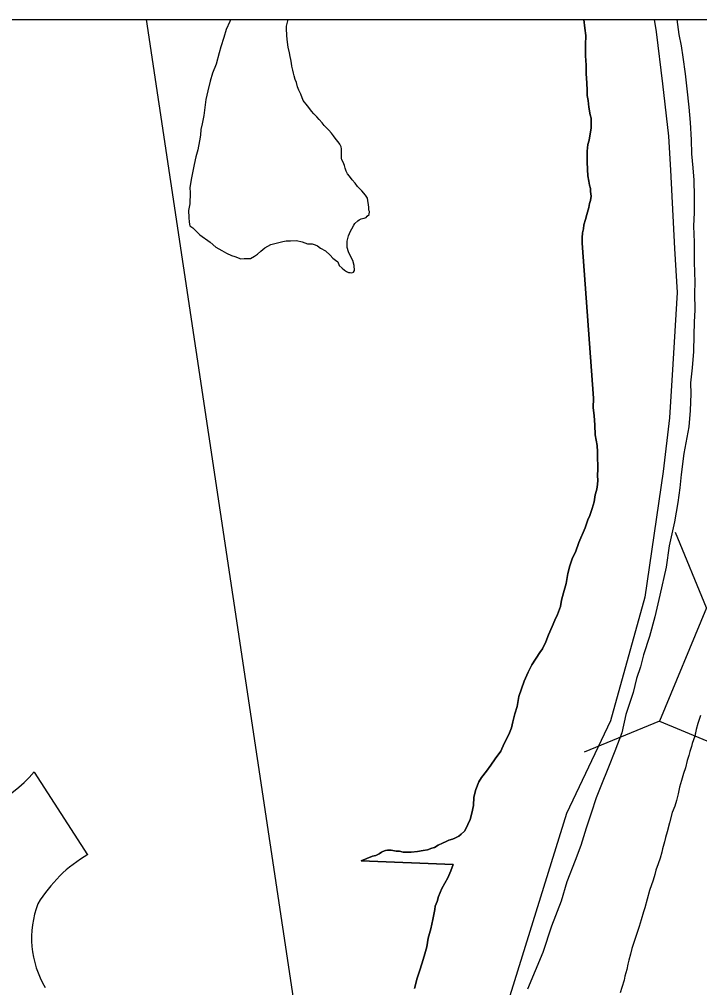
# Model space of a CAD drawing. Extents: x 1370567 to 1373900, y 377514 to 379648.
# Drawn here: x 1370760.15 to 1370782.14, y 379521.23 to 379552.54 of the extents above; entities that cross this region are included whole.
import ezdxf

# ---------------------------------------------------------------- set-up
doc = ezdxf.new("R2010")
doc.units = 0
doc.layers.add('Default', color=7, linetype='Continuous')
doc.layers.add('Survey Symbols', color=7, linetype='Continuous')

msp = doc.modelspace()

# ---------------------------------------------------------------- linework, layer by layer
at = {"layer": 'Default'}
for p, q in [((1370782.362, 379533.507), (1370781.355, 379535.947)), ((1370780.842, 379529.85), (1370778.402, 379528.843)), ((1370760.619, 379528.203), (1370762.35, 379525.527))]:
    msp.add_line(p, q, dxfattribs=at)
for points in [[(1370769.913, 379505.045), (1370770.036, 379505.314), (1370770.173, 379505.645), (1370770.33, 379505.986), (1370770.458, 379506.328), (1370770.665, 379506.66), (1370770.754, 379506.81), (1370771.06, 379507.253), (1370764.255, 379552.541)], [(1370767.791, 379497.938), (1370768.911, 379502.182), (1370768.899, 379502.412), (1370768.958, 379502.563), (1370769.106, 379502.754), (1370769.255, 379502.915), (1370769.364, 379503.066), (1370769.432, 379503.237), (1370769.451, 379503.397), (1370769.46, 379503.608), (1370769.468, 379503.768), (1370769.497, 379503.898), (1370769.546, 379504.099), (1370769.624, 379504.35), (1370769.81, 379504.771), (1370769.898, 379505.012), (1370770.036, 379505.314), (1370770.173, 379505.645), (1370770.33, 379505.986), (1370770.458, 379506.328), (1370770.665, 379506.66), (1370770.754, 379506.81), (1370771.06, 379507.253), (1370764.255, 379552.541)], [(1370766.977, 379552.541), (1370766.946, 379552.471), (1370766.829, 379552.209), (1370766.751, 379551.959), (1370766.664, 379551.648), (1370766.605, 379551.457), (1370766.508, 379551.096), (1370766.391, 379550.805), (1370766.313, 379550.544), (1370766.236, 379550.234), (1370766.178, 379549.953), (1370766.112, 379549.432), (1370766.055, 379549.162), (1370766.016, 379548.981), (1370765.998, 379548.801), (1370765.969, 379548.611), (1370765.912, 379548.32), (1370765.854, 379548.1), (1370765.796, 379547.849), (1370765.709, 379547.418), (1370765.662, 379547.108), (1370765.673, 379546.928), (1370765.656, 379546.577), (1370765.618, 379546.357), (1370765.62, 379546.137), (1370765.631, 379545.987), (1370765.652, 379545.867), (1370765.752, 379545.798), (1370765.983, 379545.57), (1370766.314, 379545.332), (1370766.495, 379545.174), (1370766.695, 379545.065), (1370766.846, 379544.976), (1370767.006, 379544.908), (1370767.116, 379544.869), (1370767.306, 379544.8), (1370767.415, 379544.811), (1370767.515, 379544.812), (1370767.615, 379544.813), (1370767.744, 379544.884), (1370767.843, 379544.945), (1370767.952, 379545.045)], [(1370766.977, 379552.541), (1370766.946, 379552.471), (1370766.829, 379552.209), (1370766.751, 379551.959), (1370766.664, 379551.648), (1370766.605, 379551.457), (1370766.508, 379551.096), (1370766.391, 379550.805), (1370766.313, 379550.544), (1370766.236, 379550.234), (1370766.178, 379549.953), (1370766.112, 379549.432), (1370766.055, 379549.162), (1370766.016, 379548.981), (1370765.998, 379548.801), (1370765.969, 379548.611), (1370765.912, 379548.32), (1370765.854, 379548.1), (1370765.796, 379547.849), (1370765.709, 379547.418), (1370765.662, 379547.108), (1370765.673, 379546.928), (1370765.656, 379546.577), (1370765.618, 379546.357), (1370765.62, 379546.137), (1370765.631, 379545.987), (1370765.652, 379545.867), (1370765.752, 379545.798), (1370765.983, 379545.57), (1370766.314, 379545.332), (1370766.495, 379545.174), (1370766.695, 379545.065), (1370766.846, 379544.976), (1370767.006, 379544.908), (1370767.116, 379544.869), (1370767.306, 379544.8), (1370767.415, 379544.811), (1370767.515, 379544.812), (1370767.615, 379544.813), (1370767.744, 379544.884), (1370767.843, 379544.945), (1370767.952, 379545.045)], [(1370780.674, 379552.541), (1370780.735, 379552.137), (1370780.935, 379550.452), (1370781.135, 379548.767), (1370781.193, 379547.661), (1370781.332, 379545.131), (1370781.412, 379543.709), (1370781.273, 379541.393), (1370781.168, 379539.655), (1370780.964, 379537.924), (1370780.373, 379533.852), (1370779.258, 379529.863), (1370778.548, 379528.363), (1370777.837, 379526.863), (1370775.655, 379519.855), (1370771.49, 379508.864), (1370771.643, 379503.843), (1370770.839, 379502.77), (1370767.744, 379498.377), (1370767.011, 379497.329), (1370766.866, 379496.898), (1370766.614, 379495.476), (1370766.507, 379494.484)], [(1370771.442, 379546.465), (1370771.4, 379546.755), (1370771.339, 379546.854), (1370771.219, 379546.993), (1370771.138, 379547.073), (1370771.078, 379547.142), (1370771.007, 379547.242), (1370770.907, 379547.351), (1370770.816, 379547.47), (1370770.755, 379547.55), (1370770.715, 379547.629), (1370770.674, 379547.729), (1370770.654, 379547.819), (1370770.613, 379547.929), (1370770.572, 379547.998), (1370770.562, 379548.048), (1370770.561, 379548.138), (1370770.56, 379548.238), (1370770.56, 379548.298), (1370770.56, 379548.358), (1370770.549, 379548.418), (1370770.539, 379548.438), (1370770.508, 379548.508), (1370770.458, 379548.578), (1370770.388, 379548.657), (1370770.307, 379548.776), (1370770.236, 379548.866), (1370770.146, 379548.955), (1370770.075, 379549.035), (1370769.995, 379549.114), (1370769.935, 379549.194), (1370769.834, 379549.303), (1370769.763, 379549.392), (1370769.663, 379549.492), (1370769.592, 379549.571), (1370769.502, 379549.69), (1370769.461, 379549.75), (1370769.32, 379549.919), (1370769.249, 379550.118), (1370769.178, 379550.248), (1370769.137, 379550.358), (1370769.106, 379550.497), (1370769.066, 379550.597), (1370769.035, 379550.717), (1370769.004, 379550.797), (1370768.984, 379550.897), (1370768.953, 379551.026), (1370768.942, 379551.126), (1370768.921, 379551.246), (1370768.9, 379551.336), (1370768.879, 379551.456), (1370768.838, 379551.646), (1370768.817, 379551.806), (1370768.806, 379551.906), (1370768.795, 379552.016), (1370768.795, 379552.086), (1370768.784, 379552.185), (1370768.783, 379552.266), (1370768.783, 379552.326), (1370768.802, 379552.406), (1370768.821, 379552.496), (1370768.821, 379552.541)], [(1370771.442, 379546.465), (1370771.4, 379546.755), (1370771.339, 379546.854), (1370771.219, 379546.993), (1370771.138, 379547.073), (1370771.078, 379547.142), (1370771.007, 379547.242), (1370770.907, 379547.351), (1370770.816, 379547.47), (1370770.755, 379547.55), (1370770.715, 379547.629), (1370770.674, 379547.729), (1370770.654, 379547.819), (1370770.613, 379547.929), (1370770.572, 379547.998), (1370770.562, 379548.048), (1370770.561, 379548.138), (1370770.56, 379548.238), (1370770.56, 379548.298), (1370770.56, 379548.358), (1370770.549, 379548.418), (1370770.539, 379548.438), (1370770.508, 379548.508), (1370770.458, 379548.578), (1370770.388, 379548.657), (1370770.307, 379548.776), (1370770.236, 379548.866), (1370770.146, 379548.955), (1370770.075, 379549.035), (1370769.995, 379549.114), (1370769.935, 379549.194), (1370769.834, 379549.303), (1370769.763, 379549.392), (1370769.663, 379549.492), (1370769.592, 379549.571), (1370769.502, 379549.69), (1370769.461, 379549.75), (1370769.32, 379549.919), (1370769.249, 379550.118), (1370769.178, 379550.248), (1370769.137, 379550.358), (1370769.106, 379550.497), (1370769.066, 379550.597), (1370769.035, 379550.717), (1370769.004, 379550.797), (1370768.984, 379550.897), (1370768.953, 379551.026), (1370768.942, 379551.126), (1370768.921, 379551.246), (1370768.9, 379551.336), (1370768.879, 379551.456), (1370768.838, 379551.646), (1370768.817, 379551.806), (1370768.806, 379551.906), (1370768.795, 379552.016), (1370768.795, 379552.086), (1370768.784, 379552.185), (1370768.783, 379552.266), (1370768.783, 379552.326), (1370768.802, 379552.406), (1370768.821, 379552.496), (1370768.821, 379552.541)], [(1370778.767, 379537.161), (1370778.805, 379537.301), (1370778.825, 379537.411), (1370778.853, 379537.622), (1370778.841, 379537.802), (1370778.85, 379537.982), (1370778.849, 379538.132), (1370778.837, 379538.332), (1370778.836, 379538.552), (1370778.824, 379538.762), (1370778.761, 379539.102), (1370778.749, 379539.422), (1370778.727, 379539.732), (1370778.695, 379539.981), (1370778.712, 379540.292), (1370778.344, 379545.301), (1370778.342, 379545.481), (1370778.351, 379545.641), (1370778.38, 379545.771), (1370778.399, 379545.902), (1370778.447, 379546.072), (1370778.496, 379546.233), (1370778.554, 379546.463), (1370778.583, 379546.583), (1370778.612, 379546.684), (1370778.631, 379546.824), (1370778.61, 379546.974), (1370778.609, 379547.074), (1370778.578, 379547.184), (1370778.557, 379547.304), (1370778.526, 379547.483), (1370778.515, 379547.683), (1370778.503, 379547.933), (1370778.501, 379548.134), (1370778.5, 379548.274), (1370778.528, 379548.494), (1370778.567, 379548.634), (1370778.605, 379548.835), (1370778.634, 379549.025), (1370778.632, 379549.225), (1370778.631, 379549.345), (1370778.6, 379549.455), (1370778.559, 379549.705), (1370778.537, 379549.915), (1370778.506, 379550.084), (1370778.504, 379550.254), (1370778.493, 379550.474), (1370778.47, 379550.794), (1370778.468, 379551.065), (1370778.446, 379551.364), (1370778.453, 379551.715), (1370778.461, 379552.025), (1370778.429, 379552.255), (1370778.397, 379552.535), (1370778.396, 379552.541)], [(1370778.396, 379552.541), (1370778.397, 379552.535), (1370778.429, 379552.255), (1370778.461, 379552.025), (1370778.453, 379551.715), (1370778.446, 379551.364), (1370778.468, 379551.065), (1370778.47, 379550.794), (1370778.493, 379550.474), (1370778.504, 379550.254), (1370778.506, 379550.084), (1370778.537, 379549.915), (1370778.559, 379549.705), (1370778.6, 379549.455), (1370778.631, 379549.345), (1370778.632, 379549.225), (1370778.634, 379549.025), (1370778.605, 379548.835), (1370778.567, 379548.634), (1370778.528, 379548.494), (1370778.5, 379548.274), (1370778.501, 379548.134), (1370778.503, 379547.933), (1370778.515, 379547.683), (1370778.526, 379547.483), (1370778.557, 379547.304), (1370778.578, 379547.184), (1370778.609, 379547.074), (1370778.61, 379546.974), (1370778.631, 379546.824), (1370778.612, 379546.684), (1370778.583, 379546.583), (1370778.554, 379546.463), (1370778.496, 379546.233), (1370778.447, 379546.072), (1370778.399, 379545.902), (1370778.38, 379545.771), (1370778.351, 379545.641), (1370778.342, 379545.481), (1370778.344, 379545.301), (1370778.712, 379540.292), (1370778.695, 379539.981), (1370778.727, 379539.732), (1370778.749, 379539.422), (1370778.761, 379539.102), (1370778.824, 379538.762), (1370778.836, 379538.552), (1370778.837, 379538.332), (1370778.849, 379538.132), (1370778.85, 379537.982), (1370778.841, 379537.802), (1370778.853, 379537.622), (1370778.825, 379537.411), (1370778.805, 379537.301), (1370778.767, 379537.161)], [(1370781.402, 379552.541), (1370781.463, 379552.05), (1370781.545, 379551.69), (1370781.598, 379551.32), (1370781.672, 379550.781), (1370781.726, 379550.291)], [(1370781.402, 379552.541), (1370781.463, 379552.05), (1370781.545, 379551.69), (1370781.598, 379551.32), (1370781.672, 379550.781), (1370781.726, 379550.291)], [(1370781.726, 379550.291), (1370781.79, 379549.701), (1370781.834, 379549.201), (1370781.868, 379548.651), (1370781.882, 379548.191), (1370781.925, 379547.741), (1370781.949, 379547.341), (1370781.963, 379546.811), (1370781.967, 379546.301), (1370781.94, 379545.851), (1370781.964, 379545.341), (1370781.959, 379544.69), (1370781.984, 379544.04), (1370781.977, 379543.68), (1370781.981, 379543.15), (1370781.965, 379542.75), (1370781.958, 379542.329), (1370781.942, 379541.799), (1370781.896, 379541.268), (1370781.85, 379540.788), (1370781.853, 379540.428), (1370781.837, 379539.897), (1370781.792, 379539.367), (1370781.629, 379538.505), (1370781.544, 379537.824), (1370781.498, 379537.393), (1370781.432, 379536.913), (1370781.327, 379536.291), (1370781.153, 379535.52), (1370781.059, 379534.829), (1370780.857, 379533.927), (1370780.693, 379533.225), (1370780.518, 379532.583), (1370780.323, 379531.991), (1370780.227, 379531.6), (1370780.1, 379531.229), (1370779.994, 379530.778), (1370779.75, 379530.066), (1370779.625, 379529.474), (1370779.4, 379528.872), (1370779.195, 379528.36), (1370778.95, 379527.748), (1370778.794, 379527.367), (1370778.638, 379526.875), (1370778.472, 379526.384), (1370778.297, 379525.822), (1370778.121, 379525.34), (1370777.847, 379524.648), (1370777.663, 379524.026), (1370777.35, 379523.223), (1370777.067, 379522.37), (1370776.578, 379521.176)], [(1370781.726, 379550.291), (1370781.79, 379549.701), (1370781.834, 379549.201), (1370781.868, 379548.651), (1370781.882, 379548.191), (1370781.925, 379547.741), (1370781.949, 379547.341), (1370781.963, 379546.811), (1370781.967, 379546.301), (1370781.94, 379545.851), (1370781.964, 379545.341), (1370781.959, 379544.69), (1370781.984, 379544.04), (1370781.977, 379543.68), (1370781.981, 379543.15), (1370781.965, 379542.75), (1370781.958, 379542.329), (1370781.942, 379541.799), (1370781.896, 379541.268), (1370781.85, 379540.788), (1370781.853, 379540.428), (1370781.837, 379539.897), (1370781.792, 379539.367), (1370781.629, 379538.505), (1370781.544, 379537.824), (1370781.498, 379537.393), (1370781.432, 379536.913), (1370781.327, 379536.291), (1370781.153, 379535.52), (1370781.059, 379534.829), (1370780.857, 379533.927), (1370780.693, 379533.225), (1370780.518, 379532.583), (1370780.323, 379531.991), (1370780.227, 379531.6), (1370780.1, 379531.229), (1370779.994, 379530.778), (1370779.75, 379530.066), (1370779.625, 379529.474), (1370779.4, 379528.872), (1370779.195, 379528.36), (1370778.95, 379527.748), (1370778.794, 379527.367), (1370778.638, 379526.875), (1370778.472, 379526.384), (1370778.297, 379525.822), (1370778.121, 379525.34), (1370777.847, 379524.648), (1370777.663, 379524.026), (1370777.35, 379523.223), (1370777.067, 379522.37), (1370776.578, 379521.176)], [(1370767.952, 379545.045), (1370768.081, 379545.157), (1370768.28, 379545.258), (1370768.449, 379545.3), (1370768.668, 379545.362), (1370768.777, 379545.382), (1370768.917, 379545.384), (1370769.107, 379545.395), (1370769.286, 379545.347), (1370769.466, 379545.288), (1370769.616, 379545.279), (1370769.706, 379545.25), (1370769.786, 379545.221), (1370769.887, 379545.141), (1370770.047, 379545.053), (1370770.198, 379544.914), (1370770.278, 379544.814), (1370770.368, 379544.755), (1370770.439, 379544.696), (1370770.489, 379544.586), (1370770.58, 379544.497), (1370770.66, 379544.427), (1370770.72, 379544.388), (1370770.79, 379544.359), (1370770.84, 379544.359), (1370770.9, 379544.349), (1370770.95, 379544.37), (1370770.979, 379544.42), (1370770.968, 379544.58), (1370770.927, 379544.74), (1370770.856, 379544.879), (1370770.785, 379545.029), (1370770.744, 379545.168), (1370770.743, 379545.369), (1370770.791, 379545.539), (1370770.85, 379545.69), (1370770.899, 379545.77), (1370770.958, 379545.891), (1370770.997, 379545.941), (1370771.087, 379546.022), (1370771.136, 379546.062), (1370771.196, 379546.093), (1370771.236, 379546.103), (1370771.295, 379546.113), (1370771.355, 379546.134), (1370771.395, 379546.174), (1370771.454, 379546.235), (1370771.463, 379546.325), (1370771.443, 379546.375), (1370771.442, 379546.465)], [(1370767.952, 379545.045), (1370768.081, 379545.157), (1370768.28, 379545.258), (1370768.449, 379545.3), (1370768.668, 379545.362), (1370768.777, 379545.382), (1370768.917, 379545.384), (1370769.107, 379545.395), (1370769.286, 379545.347), (1370769.466, 379545.288), (1370769.616, 379545.279), (1370769.706, 379545.25), (1370769.786, 379545.221), (1370769.887, 379545.141), (1370770.047, 379545.053), (1370770.198, 379544.914), (1370770.278, 379544.814), (1370770.368, 379544.755), (1370770.439, 379544.696), (1370770.489, 379544.586), (1370770.58, 379544.497), (1370770.66, 379544.427), (1370770.72, 379544.388), (1370770.79, 379544.359), (1370770.84, 379544.359), (1370770.9, 379544.349), (1370770.95, 379544.37), (1370770.979, 379544.42), (1370770.968, 379544.58), (1370770.927, 379544.74), (1370770.856, 379544.879), (1370770.785, 379545.029), (1370770.744, 379545.168), (1370770.743, 379545.369), (1370770.791, 379545.539), (1370770.85, 379545.69), (1370770.899, 379545.77), (1370770.958, 379545.891), (1370770.997, 379545.941), (1370771.087, 379546.022), (1370771.136, 379546.062), (1370771.196, 379546.093), (1370771.236, 379546.103), (1370771.295, 379546.113), (1370771.355, 379546.134), (1370771.395, 379546.174), (1370771.454, 379546.235), (1370771.463, 379546.325), (1370771.443, 379546.375), (1370771.442, 379546.465)], [(1370772.917, 379521.206), (1370773.004, 379521.537), (1370773.092, 379521.797), (1370773.16, 379521.998), (1370773.238, 379522.249), (1370773.325, 379522.55), (1370773.363, 379522.83), (1370773.45, 379523.131), (1370773.518, 379523.432), (1370773.556, 379523.652), (1370773.575, 379523.752), (1370773.594, 379523.862), (1370773.653, 379524.013), (1370773.702, 379524.173), (1370773.809, 379524.434), (1370773.996, 379524.786), (1370774.094, 379525.007), (1370774.172, 379525.208), (1370771.199, 379525.333), (1370771.567, 379525.477), (1370771.676, 379525.507), (1370771.776, 379525.558), (1370771.855, 379525.609), (1370771.895, 379525.629), (1370771.984, 379525.67), (1370772.044, 379525.681), (1370772.164, 379525.672), (1370772.324, 379525.643), (1370772.433, 379525.644), (1370772.553, 379525.615), (1370772.703, 379525.606), (1370772.813, 379525.607), (1370773.022, 379525.629), (1370773.201, 379525.66), (1370773.341, 379525.691), (1370773.48, 379525.742), (1370773.569, 379525.763), (1370773.689, 379525.834), (1370773.828, 379525.905), (1370773.947, 379525.956), (1370774.026, 379525.997), (1370774.146, 379526.028), (1370774.225, 379526.059), (1370774.355, 379526.13), (1370774.434, 379526.19), (1370774.533, 379526.291), (1370774.592, 379526.392), (1370774.641, 379526.502), (1370774.719, 379526.663), (1370774.778, 379526.874), (1370774.826, 379527.124), (1370774.843, 379527.394), (1370774.901, 379527.635), (1370774.999, 379527.886), (1370775.088, 379528.027), (1370775.246, 379528.228), (1370775.384, 379528.419), (1370775.532, 379528.63), (1370775.71, 379528.882), (1370775.817, 379529.123), (1370775.925, 379529.334), (1370775.994, 379529.475), (1370776.053, 379529.635), (1370776.101, 379529.826), (1370776.169, 379530.086), (1370776.237, 379530.317), (1370776.294, 379530.648), (1370776.382, 379530.888), (1370776.47, 379531.139), (1370776.597, 379531.43), (1370776.715, 379531.672), (1370776.971, 379532.064), (1370777.06, 379532.185), (1370777.168, 379532.416), (1370777.256, 379532.636), (1370777.374, 379532.908), (1370777.462, 379533.118), (1370777.54, 379533.299), (1370777.638, 379533.56), (1370777.676, 379533.76), (1370777.734, 379534.001), (1370777.822, 379534.302), (1370777.879, 379534.622), (1370777.947, 379534.873), (1370778.035, 379535.124), (1370778.123, 379535.315), (1370778.23, 379535.626), (1370778.436, 379536.098), (1370778.524, 379536.358), (1370778.592, 379536.499), (1370778.67, 379536.72), (1370778.728, 379536.94), (1370778.767, 379537.161)], [(1370778.767, 379537.161), (1370778.728, 379536.94), (1370778.67, 379536.72), (1370778.592, 379536.499), (1370778.524, 379536.358), (1370778.436, 379536.098), (1370778.23, 379535.626), (1370778.123, 379535.315), (1370778.035, 379535.124), (1370777.947, 379534.873), (1370777.879, 379534.622), (1370777.822, 379534.302), (1370777.734, 379534.001), (1370777.676, 379533.76), (1370777.638, 379533.56), (1370777.54, 379533.299), (1370777.462, 379533.118), (1370777.374, 379532.908), (1370777.256, 379532.636), (1370777.168, 379532.416), (1370777.06, 379532.185), (1370776.971, 379532.064), (1370776.715, 379531.672), (1370776.597, 379531.43), (1370776.47, 379531.139), (1370776.382, 379530.888), (1370776.294, 379530.648), (1370776.237, 379530.317), (1370776.169, 379530.086), (1370776.101, 379529.826), (1370776.053, 379529.635), (1370775.994, 379529.475), (1370775.925, 379529.334), (1370775.817, 379529.123), (1370775.71, 379528.882), (1370775.532, 379528.63), (1370775.384, 379528.419), (1370775.246, 379528.228), (1370775.088, 379528.027), (1370774.999, 379527.886), (1370774.901, 379527.635), (1370774.843, 379527.394), (1370774.826, 379527.124), (1370774.778, 379526.874), (1370774.719, 379526.663), (1370774.641, 379526.502), (1370774.592, 379526.392), (1370774.533, 379526.291), (1370774.434, 379526.19), (1370774.355, 379526.13), (1370774.225, 379526.059), (1370774.146, 379526.028), (1370774.026, 379525.997), (1370773.947, 379525.956), (1370773.828, 379525.905), (1370773.689, 379525.834), (1370773.569, 379525.763), (1370773.48, 379525.742), (1370773.341, 379525.691), (1370773.201, 379525.66), (1370773.022, 379525.629), (1370772.813, 379525.607), (1370772.703, 379525.606), (1370772.553, 379525.615), (1370772.433, 379525.644), (1370772.324, 379525.643), (1370772.164, 379525.672), (1370772.044, 379525.681), (1370771.984, 379525.67), (1370771.895, 379525.629), (1370771.855, 379525.609), (1370771.776, 379525.558), (1370771.676, 379525.507), (1370771.567, 379525.477), (1370771.199, 379525.333), (1370774.172, 379525.208), (1370774.094, 379525.007), (1370773.996, 379524.786), (1370773.809, 379524.434), (1370773.702, 379524.173), (1370773.653, 379524.013), (1370773.594, 379523.862), (1370773.575, 379523.752), (1370773.556, 379523.652), (1370773.518, 379523.432), (1370773.45, 379523.131), (1370773.363, 379522.83), (1370773.325, 379522.55), (1370773.238, 379522.249), (1370773.16, 379521.998), (1370773.092, 379521.797), (1370773.004, 379521.537), (1370772.917, 379521.206)], [(1370782.164, 379530.026), (1370782.086, 379529.775), (1370782.028, 379529.574), (1370781.98, 379529.364), (1370781.902, 379529.123), (1370781.873, 379529.023), (1370781.824, 379528.862), (1370781.795, 379528.742), (1370781.737, 379528.571), (1370781.679, 379528.341), (1370781.62, 379528.16), (1370781.552, 379527.93), (1370781.494, 379527.709), (1370781.446, 379527.499), (1370781.388, 379527.278), (1370781.339, 379527.098), (1370781.251, 379526.897), (1370781.164, 379526.556), (1370781.086, 379526.265), (1370781.038, 379526.085), (1370780.999, 379525.944), (1370780.941, 379525.714), (1370780.922, 379525.613), (1370780.864, 379525.413), (1370780.795, 379525.232), (1370780.727, 379525.032), (1370780.688, 379524.891), (1370780.64, 379524.701), (1370780.523, 379524.37), (1370780.368, 379523.808), (1370780.329, 379523.678), (1370780.251, 379523.427), (1370780.183, 379523.206), (1370780.046, 379522.785), (1370779.949, 379522.494), (1370779.9, 379522.314), (1370779.852, 379522.123), (1370779.823, 379521.993), (1370779.785, 379521.822), (1370779.727, 379521.602), (1370779.698, 379521.472), (1370779.62, 379521.231), (1370779.571, 379521.06)], [(1370782.008, 379529.487), (1370781.98, 379529.364), (1370781.902, 379529.123), (1370781.873, 379529.023), (1370781.824, 379528.862), (1370781.795, 379528.742), (1370781.737, 379528.571), (1370781.679, 379528.341), (1370781.62, 379528.16), (1370781.552, 379527.93), (1370781.494, 379527.709), (1370781.446, 379527.499), (1370781.388, 379527.278), (1370781.339, 379527.098), (1370781.251, 379526.897), (1370781.164, 379526.556), (1370781.086, 379526.265), (1370781.038, 379526.085), (1370780.999, 379525.944), (1370780.941, 379525.714), (1370780.922, 379525.613), (1370780.864, 379525.413), (1370780.795, 379525.232), (1370780.727, 379525.032), (1370780.688, 379524.891), (1370780.64, 379524.701), (1370780.523, 379524.37), (1370780.368, 379523.808), (1370780.329, 379523.678), (1370780.251, 379523.427), (1370780.183, 379523.206), (1370780.046, 379522.785), (1370779.949, 379522.494), (1370779.9, 379522.314), (1370779.852, 379522.123), (1370779.823, 379521.993), (1370779.785, 379521.822), (1370779.727, 379521.602), (1370779.698, 379521.472), (1370779.62, 379521.231), (1370779.571, 379521.06)]]:
    msp.add_lwpolyline(points, dxfattribs=at)
msp.add_lwpolyline([(1370780.842, 379529.85), (1370791.812, 379525.29), (1370793.332, 379528.946), (1370782.362, 379533.507)], close=True, dxfattribs=at)
for centre, radius, start, end in [((1370757.396, 379530.915), 4.212, 220.3299, 319.925), ((1370764.611, 379521.641), 4.497, 120.0117, 149.2191), ((1370763.622, 379522.827), 3.083, 158.7892, 211.1895)]:
    msp.add_arc(centre, radius, start, end, dxfattribs=at)
at = {"layer": 'Survey Symbols'}
msp.add_lwpolyline([(1370727.274, 379552.541), (1371456.671, 379552.541), (1371456.671, 378768.055), (1370727.274, 378768.055)], close=True, dxfattribs=at)
msp.add_lwpolyline([(1370727.274, 379552.541), (1371456.671, 379552.541), (1371456.671, 378768.055), (1370727.274, 378768.055)], close=True, dxfattribs=at)
msp.add_lwpolyline([(1370727.274, 379552.541), (1371456.671, 379552.541), (1371456.671, 378768.055), (1370727.274, 378768.055)], close=True, dxfattribs=at)
msp.add_lwpolyline([(1370727.274, 379552.541), (1371456.671, 379552.541), (1371456.671, 378768.055), (1370727.274, 378768.055)], close=True, dxfattribs=at)
msp.add_lwpolyline([(1370727.274, 379552.541), (1371456.671, 379552.541), (1371456.671, 378768.055), (1370727.274, 378768.055)], close=True, dxfattribs=at)
msp.add_lwpolyline([(1370727.274, 379552.541), (1371456.671, 379552.541), (1371456.671, 378768.055), (1370727.274, 378768.055)], close=True, dxfattribs=at)

doc.saveas('drawing.dxf')
